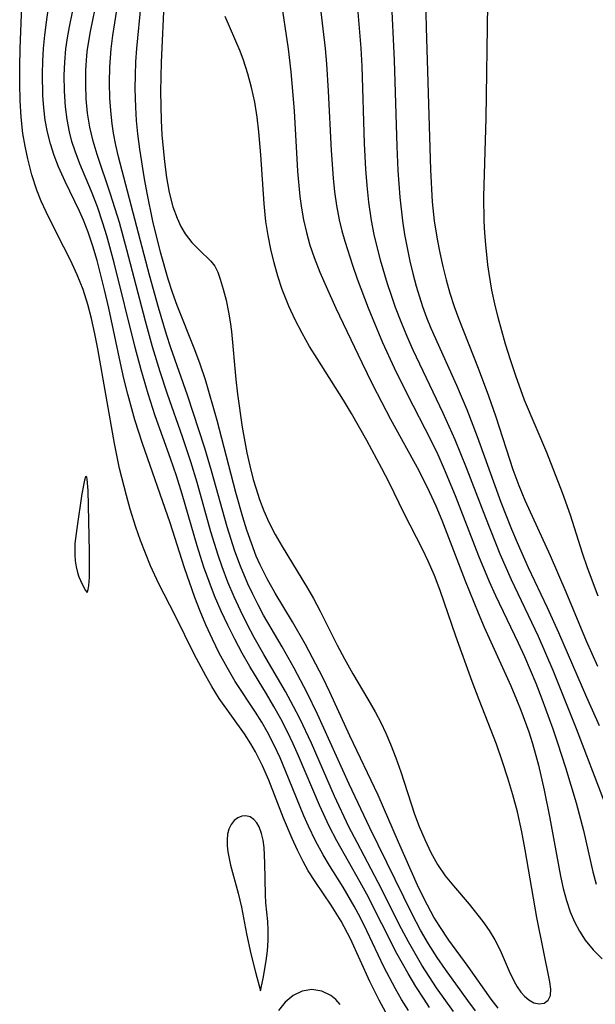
# Model space of a CAD drawing. Header units: metres. Extents: x 1073367 to 1082519, y 1569854 to 1574957.
# Tile 844 of 1056: x 1079671 to 1079737, y 1572343 to 1572457. Entities that reach past the tile are written whole.
import ezdxf

# ---------------------------------------------------------------- set-up
doc = ezdxf.new("R2010")
doc.units = ezdxf.units.M
doc.layers.add('CGG_CurvaNivelLidar_v1', color=253, linetype='Continuous', lineweight=30)

msp = doc.modelspace()

# ---------------------------------------------------------------- linework, layer by layer
at = {"layer": 'CGG_CurvaNivelLidar_v1'}
for p, q in [((1079670.7663, 1572453.4448, 74), (1079671.145, 1572463.5142, 74)), ((1079673.7872, 1572456.4747, 73.5), (1079674.4101, 1572460.9095, 73.5)), ((1079681.4621, 1572454.9217, 72), (1079682.3838, 1572460.7623, 72)), ((1079676.4328, 1572455.9401, 73), (1079677.2302, 1572459.6868, 73)), ((1079678.8711, 1572455.3852, 72.5), (1079679.7631, 1572459.7503, 72.5)), ((1079713.5244, 1572460.2223, 73), (1079713.9096, 1572452.0627, 73)), ((1079684.2053, 1572453.4331, 71.5), (1079684.7012, 1572458.583, 71.5)), ((1079687.3635, 1572459.4456, 71), (1079687.0097, 1572451.8353, 71)), ((1079700.7446, 1572459.5047, 71.5), (1079701.6867, 1572453.3858, 71.5)), ((1079705.3381, 1572458.6256, 72), (1079705.9442, 1572453.4097, 72)), ((1079709.6461, 1572458.5348, 72.5), (1079710.0382, 1572453.4507, 72.5)), ((1079717.532, 1572459.1086, 73.5), (1079717.5921, 1572455.8409, 73.5)), ((1079724.666, 1572458.5461, 74), (1079724.48, 1572445.3927, 74)), ((1079673.6035, 1572454.9492, 73.5), (1079673.7872, 1572456.4747, 73.5)), ((1079696.14, 1572453.1005, 71), (1079694.4034, 1572457.1282, 71)), ((1079676.2153, 1572454.6608, 73), (1079676.4328, 1572455.9401, 73)), ((1079678.5451, 1572453.3505, 72.5), (1079678.8711, 1572455.3852, 72.5)), ((1079717.5921, 1572455.8409, 73.5), (1079718.0756, 1572439.429, 73.5)), ((1079673.4596, 1572453.4203, 73.5), (1079673.6035, 1572454.9492, 73.5)), ((1079676.0449, 1572453.3745, 73), (1079676.2153, 1572454.6608, 73)), ((1079681.275, 1572453.3949, 72), (1079681.4621, 1572454.9217, 72)), ((1079670.7128, 1572451.3092, 74), (1079670.7663, 1572453.4448, 74)), ((1079673.37, 1572451.9592, 73.5), (1079673.4596, 1572453.4203, 73.5)), ((1079675.9116, 1572451.8586, 73), (1079676.0449, 1572453.3745, 73)), ((1079678.4612, 1572452.6045, 72.5), (1079678.5451, 1572453.3505, 72.5)), ((1079681.1213, 1572451.318, 72), (1079681.275, 1572453.3949, 72)), ((1079684.1092, 1572451.8862, 71.5), (1079684.2053, 1572453.4331, 71.5)), ((1079696.5156, 1572452.0951, 71), (1079696.14, 1572453.1005, 71)), ((1079701.6867, 1572453.3858, 71.5), (1079701.9927, 1572450.7376, 71.5)), ((1079705.9442, 1572453.4097, 72), (1079706.104, 1572451.6402, 72)), ((1079710.0382, 1572453.4507, 72.5), (1079710.1525, 1572451.3889, 72.5)), ((1079673.329, 1572450.4993, 73.5), (1079673.37, 1572451.9592, 73.5)), ((1079675.8493, 1572450.3404, 73), (1079675.9116, 1572451.8586, 73)), ((1079678.3444, 1572450.9465, 72.5), (1079678.4612, 1572452.6045, 72.5)), ((1079684.0548, 1572450.3379, 71.5), (1079684.1092, 1572451.8862, 71.5)), ((1079687.0097, 1572451.8353, 71), (1079686.9468, 1572448.4688, 71)), ((1079697.0304, 1572450.5228, 71), (1079696.5156, 1572452.0951, 71)), ((1079713.9096, 1572452.0627, 73), (1079714.2277, 1572442.1103, 73)), ((1079670.7059, 1572449.3658, 74), (1079670.7128, 1572451.3092, 74)), ((1079678.3177, 1572449.2865, 72.5), (1079678.3444, 1572450.9465, 72.5)), ((1079681.0799, 1572449.4912, 72), (1079681.1213, 1572451.318, 72)), ((1079697.4635, 1572448.9186, 71), (1079697.0304, 1572450.5228, 71)), ((1079701.9927, 1572450.7376, 71.5), (1079702.3493, 1572446.2448, 71.5)), ((1079706.104, 1572451.6402, 72), (1079706.3029, 1572448.5003, 72)), ((1079710.1525, 1572451.3889, 72.5), (1079710.457, 1572442.4662, 72.5)), ((1079673.3772, 1572448.0174, 73.5), (1079673.329, 1572450.4993, 73.5)), ((1079675.8678, 1572448.521, 73), (1079675.8493, 1572450.3404, 73)), ((1079681.1219, 1572447.6654, 72), (1079681.0799, 1572449.4912, 72)), ((1079684.0407, 1572448.7896, 71.5), (1079684.0548, 1572450.3379, 71.5)), ((1079670.7517, 1572447.4318, 74), (1079670.7059, 1572449.3658, 74)), ((1079675.9912, 1572446.7131, 73), (1079675.8678, 1572448.521, 73)), ((1079678.3797, 1572447.6304, 72.5), (1079678.3177, 1572449.2865, 72.5)), ((1079684.0897, 1572446.6725, 71.5), (1079684.0407, 1572448.7896, 71.5)), ((1079686.9468, 1572448.4688, 71), (1079687.0061, 1572445.1321, 71)), ((1079697.8177, 1572447.2345, 71), (1079697.4635, 1572448.9186, 71)), ((1079706.3029, 1572448.5003, 72), (1079706.6295, 1572441.6839, 72)), ((1079670.8689, 1572445.5125, 74), (1079670.7517, 1572447.4318, 74)), ((1079673.4831, 1572446.5892, 73.5), (1079673.3772, 1572448.0174, 73.5)), ((1079678.5345, 1572445.9841, 72.5), (1079678.3797, 1572447.6304, 72.5)), ((1079681.2493, 1572445.8454, 72), (1079681.1219, 1572447.6654, 72)), ((1079698.0906, 1572445.5266, 71), (1079697.8177, 1572447.2345, 71)), ((1079673.6573, 1572445.1752, 73.5), (1079673.4831, 1572446.5892, 73.5)), ((1079676.1764, 1572445.2578, 73), (1079675.9912, 1572446.7131, 73)), ((1079678.7922, 1572444.3542, 72.5), (1079678.5345, 1572445.9841, 72.5)), ((1079684.1812, 1572445.127, 71.5), (1079684.0897, 1572446.6725, 71.5)), ((1079702.3493, 1572446.2448, 71.5), (1079702.7517, 1572439.2661, 71.5)), ((1079671.078, 1572443.639, 74), (1079670.8689, 1572445.5125, 74)), ((1079673.9118, 1572443.78, 73.5), (1079673.6573, 1572445.1752, 73.5)), ((1079676.4505, 1572443.8218, 73), (1079676.1764, 1572445.2578, 73)), ((1079681.3719, 1572444.7448, 72), (1079681.2493, 1572445.8454, 72)), ((1079684.3269, 1572443.588, 71.5), (1079684.1812, 1572445.127, 71.5)), ((1079687.0061, 1572445.1321, 71), (1079687.1006, 1572443.471, 71)), ((1079698.2968, 1572443.8014, 71), (1079698.0906, 1572445.5266, 71)), ((1079724.48, 1572445.3927, 74), (1079724.2135, 1572436.3678, 74)), ((1079674.2521, 1572442.4262, 73.5), (1079673.9118, 1572443.78, 73.5)), ((1079676.7396, 1572442.7004, 73), (1079676.4505, 1572443.8218, 73)), ((1079679.171, 1572442.7331, 72.5), (1079678.7922, 1572444.3542, 72.5)), ((1079681.533, 1572443.6494, 72), (1079681.3719, 1572444.7448, 72)), ((1079698.5115, 1572441.1787, 71), (1079698.2968, 1572443.8014, 71)), ((1079671.3249, 1572442.1582, 74), (1079671.078, 1572443.639, 74)), ((1079677.0893, 1572441.596, 73), (1079676.7396, 1572442.7004, 73)), ((1079679.6266, 1572441.2023, 72.5), (1079679.171, 1572442.7331, 72.5)), ((1079681.7915, 1572442.2886, 72), (1079681.533, 1572443.6494, 72)), ((1079684.5622, 1572441.8355, 71.5), (1079684.3269, 1572443.588, 71.5)), ((1079687.1006, 1572443.471, 71), (1079687.3992, 1572440.3641, 71)), ((1079671.6319, 1572440.6963, 74), (1079671.3249, 1572442.1582, 74)), ((1079674.6759, 1572441.0977, 73.5), (1079674.2521, 1572442.4262, 73.5)), ((1079677.6435, 1572440.1283, 73), (1079677.0893, 1572441.596, 73)), ((1079682.1006, 1572440.9349, 72), (1079681.7915, 1572442.2886, 72)), ((1079685.1135, 1572438.4071, 71.5), (1079684.5622, 1572441.8355, 71.5)), ((1079706.6295, 1572441.6839, 72), (1079706.8648, 1572438.4835, 72)), ((1079710.457, 1572442.4662, 72.5), (1079710.6029, 1572439.5246, 72.5)), ((1079714.2277, 1572442.1103, 73), (1079714.3412, 1572439.3644, 73)), ((1079672.0995, 1572438.8625, 74), (1079671.6319, 1572440.6963, 74)), ((1079675.1771, 1572439.7968, 73.5), (1079674.6759, 1572441.0977, 73.5)), ((1079681.2002, 1572436.6112, 72.5), (1079679.6266, 1572441.2023, 72.5)), ((1079685.6748, 1572427.2951, 72), (1079682.1006, 1572440.9349, 72)), ((1079687.3992, 1572440.3641, 71), (1079687.6439, 1572438.5545, 71)), ((1079698.8901, 1572435.5028, 71), (1079698.5115, 1572441.1787, 71)), ((1079675.9589, 1572438.0812, 73.5), (1079675.1771, 1572439.7968, 73.5)), ((1079678.9757, 1572436.9263, 73), (1079677.6435, 1572440.1283, 73)), ((1079702.7517, 1572439.2661, 71.5), (1079703.0163, 1572436.3741, 71.5)), ((1079710.6029, 1572439.5246, 72.5), (1079710.7423, 1572437.6115, 72.5)), ((1079714.3412, 1572439.3644, 73), (1079714.545, 1572436.2806, 73)), ((1079718.0756, 1572439.429, 73.5), (1079718.2986, 1572435.7558, 73.5)), ((1079672.6829, 1572437.077, 74), (1079672.0995, 1572438.8625, 74)), ((1079677.6201, 1572434.6731, 73.5), (1079675.9589, 1572438.0812, 73.5)), ((1079685.408, 1572436.7274, 71.5), (1079685.1135, 1572438.4071, 71.5)), ((1079687.6439, 1572438.5545, 71), (1079687.9626, 1572436.8107, 71)), ((1079706.8648, 1572438.4835, 72), (1079707.0339, 1572436.895, 72)), ((1079673.1928, 1572435.8302, 74), (1079672.6829, 1572437.077, 74)), ((1079679.6674, 1572435.1538, 73), (1079678.9757, 1572436.9263, 73)), ((1079710.7423, 1572437.6115, 72.5), (1079710.9341, 1572435.7079, 72.5)), ((1079673.7578, 1572434.605, 74), (1079673.1928, 1572435.8302, 74)), ((1079682.2041, 1572433.376, 72.5), (1079681.2002, 1572436.6112, 72.5)), ((1079686.0703, 1572433.5046, 71.5), (1079685.408, 1572436.7274, 71.5)), ((1079687.9626, 1572436.8107, 71), (1079688.3851, 1572435.1597, 71)), ((1079703.0163, 1572436.3741, 71.5), (1079703.2015, 1572435.0118, 71.5)), ((1079707.0339, 1572436.895, 72), (1079707.2535, 1572435.3183, 72)), ((1079714.545, 1572436.2806, 73), (1079714.8464, 1572433.5646, 73)), ((1079724.2135, 1572436.3678, 74), (1079724.2529, 1572433.5002, 74)), ((1079678.0718, 1572433.6346, 73.5), (1079677.6201, 1572434.6731, 73.5)), ((1079680.3141, 1572433.2835, 73), (1079679.6674, 1572435.1538, 73)), ((1079688.3851, 1572435.1597, 71), (1079688.8536, 1572433.8452, 71)), ((1079699.1113, 1572433.4856, 71), (1079698.8901, 1572435.5028, 71)), ((1079703.2015, 1572435.0118, 71.5), (1079703.4415, 1572433.6618, 71.5)), ((1079707.2535, 1572435.3183, 72), (1079707.556, 1572433.6803, 72)), ((1079710.9341, 1572435.7079, 72.5), (1079711.2356, 1572433.5972, 72.5)), ((1079718.2986, 1572435.7558, 73.5), (1079718.5276, 1572433.5509, 73.5)), ((1079675.0177, 1572432.0344, 74), (1079673.7578, 1572434.605, 74)), ((1079678.6114, 1572432.2345, 73.5), (1079678.0718, 1572433.6346, 73.5)), ((1079686.9471, 1572429.9283, 71.5), (1079686.0703, 1572433.5046, 71.5)), ((1079688.8536, 1572433.8452, 71), (1079689.2923, 1572432.9031, 71)), ((1079703.4415, 1572433.6618, 71.5), (1079703.7779, 1572432.2051, 71.5)), ((1079707.556, 1572433.6803, 72), (1079707.8607, 1572432.3971, 72)), ((1079711.2356, 1572433.5972, 72.5), (1079711.548, 1572431.9864, 72.5)), ((1079714.8464, 1572433.5646, 73), (1079715.1006, 1572431.9657, 73)), ((1079718.5276, 1572433.5509, 73.5), (1079718.8482, 1572431.4274, 73.5)), ((1079724.2529, 1572433.5002, 74), (1079724.3248, 1572432.1652, 74)), ((1079680.7705, 1572431.8092, 73), (1079680.3141, 1572433.2835, 73)), ((1079683.0754, 1572430.2096, 72.5), (1079682.2041, 1572433.376, 72.5)), ((1079689.2923, 1572432.9031, 71), (1079689.7997, 1572432.047, 71)), ((1079699.3595, 1572431.8824, 71), (1079699.1113, 1572433.4856, 71)), ((1079707.8607, 1572432.3971, 72), (1079708.1944, 1572431.2065, 72)), ((1079676.5515, 1572429.0144, 74), (1079675.0177, 1572432.0344, 74)), ((1079679.1535, 1572430.6146, 73.5), (1079678.6114, 1572432.2345, 73.5)), ((1079681.6177, 1572428.7279, 73), (1079680.7705, 1572431.8092, 73)), ((1079689.7997, 1572432.047, 71), (1079690.5776, 1572431.0515, 71)), ((1079699.6713, 1572430.2922, 71), (1079699.3595, 1572431.8824, 71)), ((1079703.7779, 1572432.2051, 71.5), (1079704.1874, 1572430.7662, 71.5)), ((1079711.548, 1572431.9864, 72.5), (1079711.9237, 1572430.3882, 72.5)), ((1079715.1006, 1572431.9657, 73), (1079715.7115, 1572428.9208, 73)), ((1079718.8482, 1572431.4274, 73.5), (1079719.1503, 1572429.8572, 73.5)), ((1079724.3248, 1572432.1652, 74), (1079724.4296, 1572430.8334, 74)), ((1079679.6386, 1572428.9661, 73.5), (1079679.1535, 1572430.6146, 73.5)), ((1079685.2004, 1572421.9969, 72.5), (1079683.0754, 1572430.2096, 72.5)), ((1079690.5776, 1572431.0515, 71), (1079691.4047, 1572430.1969, 71)), ((1079691.4047, 1572430.1969, 71), (1079692.7538, 1572428.9026, 71)), ((1079700.0457, 1572428.7177, 71), (1079699.6713, 1572430.2922, 71)), ((1079704.1874, 1572430.7662, 71.5), (1079704.6636, 1572429.3457, 71.5)), ((1079708.1944, 1572431.2065, 72), (1079709.0881, 1572428.4497, 72)), ((1079711.9237, 1572430.3882, 72.5), (1079712.284, 1572429.0398, 72.5)), ((1079724.4296, 1572430.8334, 74), (1079724.6812, 1572428.4949, 74)), ((1079677.3541, 1572427.3181, 74), (1079676.5515, 1572429.0144, 74)), ((1079680.4927, 1572425.6109, 73.5), (1079679.6386, 1572428.9661, 73.5)), ((1079687.8397, 1572426.8267, 71.5), (1079686.9471, 1572429.9283, 71.5)), ((1079704.6636, 1572429.3457, 71.5), (1079705.3202, 1572427.65, 71.5)), ((1079712.284, 1572429.0398, 72.5), (1079713.0952, 1572426.3291, 72.5)), ((1079719.1503, 1572429.8572, 73.5), (1079719.501, 1572428.2977, 73.5)), ((1079684.0257, 1572418.9323, 73), (1079681.6177, 1572428.7279, 73)), ((1079692.7538, 1572428.9026, 71), (1079693.21, 1572428.3204, 71)), ((1079693.21, 1572428.3204, 71), (1079693.5556, 1572427.6337, 71)), ((1079700.4855, 1572427.1622, 71), (1079700.0457, 1572428.7177, 71)), ((1079709.0881, 1572428.4497, 72), (1079709.6423, 1572426.8803, 72)), ((1079715.7115, 1572428.9208, 73), (1079716.0541, 1572427.4742, 73)), ((1079719.501, 1572428.2977, 73.5), (1079719.896, 1572426.7496, 73.5)), ((1079724.6812, 1572428.4949, 74), (1079724.8171, 1572427.4877, 74)), ((1079678.0094, 1572425.633, 74), (1079677.3541, 1572427.3181, 74)), ((1079686.7012, 1572423.5483, 72), (1079685.6748, 1572427.2951, 72)), ((1079688.3347, 1572425.2938, 71.5), (1079687.8397, 1572426.8267, 71.5)), ((1079693.5556, 1572427.6337, 71), (1079693.8387, 1572426.8361, 71)), ((1079693.8387, 1572426.8361, 71), (1079694.181, 1572425.683, 71)), ((1079700.9971, 1572425.6304, 71), (1079700.4855, 1572427.1622, 71)), ((1079705.3202, 1572427.65, 71.5), (1079706.0399, 1572425.973, 71.5)), ((1079709.6423, 1572426.8803, 72), (1079710.894, 1572423.5394, 72)), ((1079716.0541, 1572427.4742, 73), (1079716.4365, 1572426.0386, 73)), ((1079719.896, 1572426.7496, 73.5), (1079720.3338, 1572425.2142, 73.5)), ((1079724.8171, 1572427.4877, 74), (1079725.1376, 1572425.5534, 74)), ((1079678.5613, 1572423.894, 74), (1079678.0094, 1572425.633, 74)), ((1079680.983, 1572423.4667, 73.5), (1079680.4927, 1572425.6109, 73.5)), ((1079694.181, 1572425.683, 71), (1079694.5086, 1572424.3986, 71)), ((1079701.769, 1572423.7019, 71), (1079700.9971, 1572425.6304, 71)), ((1079706.0399, 1572425.973, 71.5), (1079707.1784, 1572423.4978, 71.5)), ((1079713.0952, 1572426.3291, 72.5), (1079713.5424, 1572424.9674, 72.5)), ((1079716.4365, 1572426.0386, 73), (1079717.1749, 1572423.6953, 73)), ((1079725.1376, 1572425.5534, 74), (1079725.5428, 1572423.638, 74)), ((1079688.8686, 1572423.7768, 71.5), (1079688.3347, 1572425.2938, 71.5)), ((1079713.5424, 1572424.9674, 72.5), (1079714.0197, 1572423.615, 72.5)), ((1079720.3338, 1572425.2142, 73.5), (1079720.8172, 1572423.6956, 73.5)), ((1079678.9895, 1572422.2768, 74), (1079678.5613, 1572423.894, 74)), ((1079682.3218, 1572417.1541, 73.5), (1079680.983, 1572423.4667, 73.5)), ((1079687.6318, 1572420.4555, 72), (1079686.7012, 1572423.5483, 72)), ((1079690.9069, 1572418.6634, 71.5), (1079688.8686, 1572423.7768, 71.5)), ((1079694.5086, 1572424.3986, 71), (1079694.8059, 1572423.0116, 71)), ((1079702.4991, 1572422.1286, 71), (1079701.769, 1572423.7019, 71)), ((1079707.1784, 1572423.4978, 71.5), (1079710.1593, 1572417.2334, 71.5)), ((1079710.894, 1572423.5394, 72), (1079711.4308, 1572422.1979, 72)), ((1079714.0197, 1572423.615, 72.5), (1079714.6666, 1572421.934, 72.5)), ((1079717.1749, 1572423.6953, 73), (1079717.6489, 1572422.4094, 73)), ((1079720.8172, 1572423.6956, 73.5), (1079721.3478, 1572422.2145, 73.5)), ((1079725.5428, 1572423.638, 74), (1079725.8476, 1572422.4317, 74)), ((1079679.3773, 1572420.5441, 74), (1079678.9895, 1572422.2768, 74)), ((1079694.8059, 1572423.0116, 71), (1079694.9989, 1572421.9148, 71)), ((1079711.4308, 1572422.1979, 72), (1079712.5615, 1572419.5339, 72)), ((1079717.6489, 1572422.4094, 73), (1079718.143, 1572421.1869, 73)), ((1079721.3478, 1572422.2145, 73.5), (1079723.5899, 1572416.5821, 73.5)), ((1079725.8476, 1572422.4317, 74), (1079726.7123, 1572419.3887, 74)), ((1079686.0362, 1572419.0291, 72.5), (1079685.2004, 1572421.9969, 72.5)), ((1079694.9989, 1572421.9148, 71), (1079695.1555, 1572420.7803, 71)), ((1079703.2956, 1572420.5845, 71), (1079702.4991, 1572422.1286, 71)), ((1079714.6666, 1572421.934, 72.5), (1079715.3623, 1572420.2704, 72.5)), ((1079718.143, 1572421.1869, 73), (1079721.1085, 1572414.5961, 73)), ((1079679.7196, 1572418.79, 74), (1079679.3773, 1572420.5441, 74)), ((1079688.1397, 1572418.9024, 72), (1079687.6318, 1572420.4555, 72)), ((1079695.1555, 1572420.7803, 71), (1079695.626, 1572415.2516, 71)), ((1079704.1505, 1572419.0692, 71), (1079703.2956, 1572420.5845, 71)), ((1079715.3623, 1572420.2704, 72.5), (1079716.0713, 1572418.6848, 72.5)), ((1079681.6237, 1572407.8904, 74), (1079679.7196, 1572418.79, 74)), ((1079684.7046, 1572416.3868, 73), (1079684.0257, 1572418.9323, 73)), ((1079686.924, 1572416.1489, 72.5), (1079686.0362, 1572419.0291, 72.5)), ((1079690.0468, 1572413.4342, 72), (1079688.1397, 1572418.9024, 72)), ((1079705.0008, 1572417.6696, 71), (1079704.1505, 1572419.0692, 71)), ((1079712.5615, 1572419.5339, 72), (1079713.9054, 1572416.6025, 72)), ((1079726.7123, 1572419.3887, 74), (1079727.2769, 1572417.5529, 74)), ((1079691.5244, 1572417.0228, 71.5), (1079690.9069, 1572418.6634, 71.5)), ((1079708.0415, 1572412.8896, 71), (1079705.0008, 1572417.6696, 71)), ((1079716.0713, 1572418.6848, 72.5), (1079719.5047, 1572411.4185, 72.5)), ((1079682.7322, 1572415.3575, 73.5), (1079682.3218, 1572417.1541, 73.5)), ((1079692.1244, 1572415.2251, 71.5), (1079691.5244, 1572417.0228, 71.5)), ((1079710.1593, 1572417.2334, 71.5), (1079711.4049, 1572414.6892, 71.5)), ((1079713.9054, 1572416.6025, 72), (1079715.4014, 1572413.5635, 72)), ((1079723.5899, 1572416.5821, 73.5), (1079724.792, 1572413.385, 73.5)), ((1079727.2769, 1572417.5529, 74), (1079727.8775, 1572415.7285, 74)), ((1079683.1735, 1572413.5689, 73.5), (1079682.7322, 1572415.3575, 73.5)), ((1079685.5092, 1572413.5952, 73), (1079684.7046, 1572416.3868, 73)), ((1079687.7674, 1572413.5714, 72.5), (1079686.924, 1572416.1489, 72.5)), ((1079727.8775, 1572415.7285, 74), (1079728.9133, 1572412.9106, 74)), ((1079693.4926, 1572410.5387, 71.5), (1079692.1244, 1572415.2251, 71.5)), ((1079695.626, 1572415.2516, 71), (1079695.8221, 1572413.5689, 71)), ((1079711.4049, 1572414.6892, 71.5), (1079713.4969, 1572410.6868, 71.5)), ((1079721.1085, 1572414.5961, 73), (1079722.2696, 1572411.8185, 73)), ((1079683.9817, 1572410.627, 73.5), (1079683.1735, 1572413.5689, 73.5)), ((1079686.3186, 1572411.0701, 73), (1079685.5092, 1572413.5952, 73)), ((1079689.4876, 1572408.6351, 72.5), (1079687.7674, 1572413.5714, 72.5)), ((1079692.0653, 1572407.3322, 72), (1079690.0468, 1572413.4342, 72)), ((1079695.8221, 1572413.5689, 71), (1079696.3858, 1572409.7628, 71)), ((1079715.4014, 1572413.5635, 72), (1079718.1198, 1572408.2656, 72)), ((1079724.792, 1572413.385, 73.5), (1079725.634, 1572410.9631, 73.5)), ((1079708.9661, 1572411.3496, 71), (1079708.0415, 1572412.8896, 71)), ((1079728.9133, 1572412.9106, 74), (1079731.4861, 1572406.8718, 74)), ((1079688.1089, 1572406.1344, 73), (1079686.3186, 1572411.0701, 73)), ((1079710.7361, 1572408.2176, 71), (1079708.9661, 1572411.3496, 71)), ((1079719.5047, 1572411.4185, 72.5), (1079720.8854, 1572408.3376, 72.5)), ((1079722.2696, 1572411.8185, 73), (1079723.4756, 1572408.698, 73)), ((1079725.634, 1572410.9631, 73.5), (1079727.6073, 1572404.8905, 73.5)), ((1079684.8565, 1572407.8882, 73.5), (1079683.9817, 1572410.627, 73.5)), ((1079695.6442, 1572402.2124, 71.5), (1079693.4926, 1572410.5387, 71.5)), ((1079696.3858, 1572409.7628, 71), (1079696.9212, 1572406.7874, 71)), ((1079713.4969, 1572410.6868, 71.5), (1079716.7454, 1572404.7684, 71.5)), ((1079690.447, 1572405.7551, 72.5), (1079689.4876, 1572408.6351, 72.5)), ((1079723.4756, 1572408.698, 73), (1079726.2161, 1572401.1338, 73)), ((1079682.2335, 1572404.9882, 74), (1079681.6237, 1572407.8904, 74)), ((1079688.0507, 1572398.7197, 73.5), (1079684.8565, 1572407.8882, 73.5)), ((1079712.4645, 1572405.0136, 71), (1079710.7361, 1572408.2176, 71)), ((1079718.1198, 1572408.2656, 72), (1079718.9197, 1572406.6063, 72)), ((1079720.8854, 1572408.3376, 72.5), (1079722.2039, 1572405.129, 72.5)), ((1079692.8335, 1572404.7375, 72), (1079692.0653, 1572407.3322, 72)), ((1079696.9212, 1572406.7874, 71), (1079697.2412, 1572405.3139, 71)), ((1079718.9197, 1572406.6063, 72), (1079719.6775, 1572404.9276, 72)), ((1079731.4861, 1572406.8718, 74), (1079733.2686, 1572402.2173, 74)), ((1079688.7943, 1572404.1433, 73), (1079688.1089, 1572406.1344, 73)), ((1079691.1585, 1572403.401, 72.5), (1079690.447, 1572405.7551, 72.5)), ((1079697.2412, 1572405.3139, 71), (1079697.6427, 1572403.7381, 71)), ((1079722.2039, 1572405.129, 72.5), (1079724.4176, 1572399.3581, 72.5)), ((1079678.3123, 1572404.0326, 74.5), (1079678.1691, 1572403.644, 74.5)), ((1079678.3751, 1572404.0864, 74.5), (1079678.3123, 1572404.0326, 74.5)), ((1079678.4368, 1572403.9967, 74.5), (1079678.3751, 1572404.0864, 74.5)), ((1079678.4862, 1572403.7687, 74.5), (1079678.4368, 1572403.9967, 74.5)), ((1079683.0186, 1572401.8897, 74), (1079682.2335, 1572404.9882, 74)), ((1079689.4478, 1572402.0547, 73), (1079688.7943, 1572404.1433, 73)), ((1079694.6504, 1572398.2876, 72), (1079692.8335, 1572404.7375, 72)), ((1079713.3069, 1572403.381, 71), (1079712.4645, 1572405.0136, 71)), ((1079716.7454, 1572404.7684, 71.5), (1079717.9546, 1572402.3432, 71.5)), ((1079719.6775, 1572404.9276, 72), (1079720.9397, 1572401.8665, 72)), ((1079727.6073, 1572404.8905, 73.5), (1079728.2915, 1572403.0288, 73.5)), ((1079678.1691, 1572403.644, 74.5), (1079677.8623, 1572402.0666, 74.5)), ((1079678.5933, 1572402.4475, 74.5), (1079678.4862, 1572403.7687, 74.5)), ((1079692.7645, 1572397.7069, 72.5), (1079691.1585, 1572403.401, 72.5)), ((1079697.6427, 1572403.7381, 71), (1079697.9281, 1572402.7574, 71)), ((1079715.0687, 1572399.7936, 71), (1079713.3069, 1572403.381, 71)), ((1079728.2915, 1572403.0288, 73.5), (1079728.9825, 1572401.3403, 73.5)), ((1079677.8623, 1572402.0666, 74.5), (1079677.2886, 1572398.0757, 74.5)), ((1079678.7688, 1572395.4437, 74.5), (1079678.5933, 1572402.4475, 74.5)), ((1079683.4611, 1572400.3108, 74), (1079683.0186, 1572401.8897, 74)), ((1079691.1787, 1572396.0723, 73), (1079689.4478, 1572402.0547, 73)), ((1079696.4372, 1572399.4002, 71.5), (1079695.6442, 1572402.2124, 71.5)), ((1079697.9281, 1572402.7574, 71), (1079698.3709, 1572401.4143, 71)), ((1079717.9546, 1572402.3432, 71.5), (1079718.6921, 1572400.6947, 71.5)), ((1079720.9397, 1572401.8665, 72), (1079723.6425, 1572394.9086, 72)), ((1079733.2686, 1572402.2173, 74), (1079734.1913, 1572399.6427, 74)), ((1079698.3709, 1572401.4143, 71), (1079698.8732, 1572400.1, 71)), ((1079718.6921, 1572400.6947, 71.5), (1079719.3858, 1572399.0246, 71.5)), ((1079726.2161, 1572401.1338, 73), (1079727.4379, 1572398.0192, 73)), ((1079728.9825, 1572401.3403, 73.5), (1079731.8974, 1572394.9591, 73.5)), ((1079684.1143, 1572398.2144, 74), (1079683.4611, 1572400.3108, 74)), ((1079698.8732, 1572400.1, 71), (1079699.4439, 1572398.8207, 71)), ((1079717.1762, 1572395.7012, 71), (1079715.0687, 1572399.7936, 71)), ((1079734.1913, 1572399.6427, 74), (1079735.5936, 1572395.2741, 74)), ((1079689.7313, 1572393.5261, 73.5), (1079688.0507, 1572398.7197, 73.5)), ((1079696.9127, 1572397.8798, 71.5), (1079696.4372, 1572399.4002, 71.5)), ((1079699.4439, 1572398.8207, 71), (1079700.1903, 1572397.3925, 71)), ((1079719.3858, 1572399.0246, 71.5), (1079722.0871, 1572392.0611, 71.5)), ((1079724.4176, 1572399.3581, 72.5), (1079726.1046, 1572395.156, 72.5)), ((1079677.2886, 1572398.0757, 74.5), (1079677.0862, 1572396.3309, 74.5)), ((1079684.6396, 1572396.7053, 74), (1079684.1143, 1572398.2144, 74)), ((1079693.5935, 1572394.9927, 72.5), (1079692.7645, 1572397.7069, 72.5)), ((1079695.5363, 1572395.4791, 72), (1079694.6504, 1572398.2876, 72)), ((1079697.4288, 1572396.3794, 71.5), (1079696.9127, 1572397.8798, 71.5)), ((1079700.1903, 1572397.3925, 71), (1079700.9968, 1572395.9922, 71)), ((1079727.4379, 1572398.0192, 73), (1079728.0796, 1572396.4754, 73)), ((1079677.0862, 1572396.3309, 74.5), (1079677.0489, 1572395.718, 74.5)), ((1079685.204, 1572395.2175, 74), (1079684.6396, 1572396.7053, 74)), ((1079691.959, 1572393.6115, 73), (1079691.1787, 1572396.0723, 73)), ((1079697.997, 1572394.905, 71.5), (1079697.4288, 1572396.3794, 71.5)), ((1079728.0796, 1572396.4754, 73), (1079729.3685, 1572393.5632, 73)), ((1079677.0489, 1572395.718, 74.5), (1079677.0578, 1572395.0346, 74.5)), ((1079677.0578, 1572395.0346, 74.5), (1079677.115, 1572394.3594, 74.5)), ((1079678.7509, 1572392.423, 74.5), (1079678.7688, 1572395.4437, 74.5)), ((1079685.8091, 1572393.7551, 74), (1079685.204, 1572395.2175, 74)), ((1079694.0487, 1572393.6511, 72.5), (1079693.5935, 1572394.9927, 72.5)), ((1079696.1692, 1572393.7227, 72), (1079695.5363, 1572395.4791, 72)), ((1079698.4295, 1572393.9008, 71.5), (1079697.997, 1572394.905, 71.5)), ((1079700.9968, 1572395.9922, 71), (1079703.8984, 1572391.2131, 71)), ((1079717.8374, 1572394.3169, 71), (1079717.1762, 1572395.7012, 71)), ((1079723.6425, 1572394.9086, 72), (1079724.8656, 1572391.9638, 72)), ((1079726.1046, 1572395.156, 72.5), (1079727.3966, 1572392.1917, 72.5)), ((1079731.8974, 1572394.9591, 73.5), (1079733.7002, 1572390.7894, 73.5)), ((1079735.5936, 1572395.2741, 74), (1079736.169, 1572393.5773, 74)), ((1079677.115, 1572394.3594, 74.5), (1079677.2225, 1572393.677, 74.5)), ((1079686.7617, 1572391.7019, 74), (1079685.8091, 1572393.7551, 74)), ((1079699.2369, 1572392.2628, 71.5), (1079698.4295, 1572393.9008, 71.5)), ((1079718.5421, 1572392.6668, 71), (1079717.8374, 1572394.3169, 71)), ((1079677.2225, 1572393.677, 74.5), (1079677.3813, 1572393.0135, 74.5)), ((1079677.3813, 1572393.0135, 74.5), (1079677.5394, 1572392.5216, 74.5)), ((1079690.922, 1572390.1264, 73.5), (1079689.7313, 1572393.5261, 73.5)), ((1079692.5481, 1572391.9518, 73), (1079691.959, 1572393.6115, 73)), ((1079694.7066, 1572391.9023, 72.5), (1079694.0487, 1572393.6511, 72.5)), ((1079697.0079, 1572391.7105, 72), (1079696.1692, 1572393.7227, 72)), ((1079719.1972, 1572390.9419, 71), (1079718.5421, 1572392.6668, 71)), ((1079729.3685, 1572393.5632, 73), (1079731.5322, 1572388.9822, 73)), ((1079736.169, 1572393.5773, 74), (1079737.3741, 1572390.3154, 74)), ((1079677.5394, 1572392.5216, 74.5), (1079677.9021, 1572391.6621, 74.5)), ((1079677.9021, 1572391.6621, 74.5), (1079678.3063, 1572390.9402, 74.5)), ((1079678.6034, 1572391.0615, 74.5), (1079678.6721, 1572391.4967, 74.5)), ((1079678.6721, 1572391.4967, 74.5), (1079678.7509, 1572392.423, 74.5)), ((1079688.6341, 1572388.0426, 74), (1079686.7617, 1572391.7019, 74)), ((1079693.1858, 1572390.3118, 73), (1079692.5481, 1572391.9518, 73)), ((1079695.4319, 1572390.181, 72.5), (1079694.7066, 1572391.9023, 72.5)), ((1079697.5842, 1572390.4889, 72), (1079697.0079, 1572391.7105, 72)), ((1079700.1795, 1572390.6047, 71.5), (1079699.2369, 1572392.2628, 71.5)), ((1079722.0871, 1572392.0611, 71.5), (1079723.5895, 1572388.3357, 71.5)), ((1079724.8656, 1572391.9638, 72), (1079725.5881, 1572390.3438, 72)), ((1079727.3966, 1572392.1917, 72.5), (1079730.5036, 1572385.6559, 72.5)), ((1079678.3063, 1572390.9402, 74.5), (1079678.5, 1572390.6857, 74.5)), ((1079678.5, 1572390.6857, 74.5), (1079678.6034, 1572391.0615, 74.5)), ((1079698.1985, 1572389.2863, 72), (1079697.5842, 1572390.4889, 72)), ((1079702.1758, 1572387.3347, 71.5), (1079700.1795, 1572390.6047, 71.5)), ((1079703.8984, 1572391.2131, 71), (1079704.5946, 1572390.01, 71)), ((1079721.0091, 1572385.6771, 71), (1079719.1972, 1572390.9419, 71)), ((1079733.7002, 1572390.7894, 73.5), (1079736.0457, 1572385.1381, 73.5)), ((1079691.5303, 1572388.5352, 73.5), (1079690.922, 1572390.1264, 73.5)), ((1079693.9333, 1572388.5579, 73), (1079693.1858, 1572390.3118, 73)), ((1079696.1672, 1572388.6058, 72.5), (1079695.4319, 1572390.181, 72.5)), ((1079698.8455, 1572388.1011, 72), (1079698.1985, 1572389.2863, 72)), ((1079704.5946, 1572390.01, 71), (1079705.3795, 1572388.5291, 71)), ((1079725.5881, 1572390.3438, 72), (1079728.2181, 1572384.8951, 72)), ((1079692.1801, 1572386.965, 73.5), (1079691.5303, 1572388.5352, 73.5)), ((1079694.6994, 1572386.9156, 73), (1079693.9333, 1572388.5579, 73)), ((1079696.9507, 1572387.0522, 72.5), (1079696.1672, 1572388.6058, 72.5)), ((1079700.9654, 1572384.4441, 72), (1079698.8455, 1572388.1011, 72)), ((1079705.3795, 1572388.5291, 71), (1079707.3283, 1572384.6079, 71)), ((1079723.5895, 1572388.3357, 71.5), (1079724.2941, 1572386.7095, 71.5)), ((1079731.5322, 1572388.9822, 73), (1079732.855, 1572386.1003, 73)), ((1079690.8353, 1572383.5752, 74), (1079688.6341, 1572388.0426, 74)), ((1079692.9278, 1572385.3219, 73.5), (1079692.1801, 1572386.965, 73.5)), ((1079697.7714, 1572385.5161, 72.5), (1079696.9507, 1572387.0522, 72.5)), ((1079703.6619, 1572384.7218, 71.5), (1079702.1758, 1572387.3347, 71.5)), ((1079695.5128, 1572385.2989, 73), (1079694.6994, 1572386.9156, 73)), ((1079724.2941, 1572386.7095, 71.5), (1079727.3403, 1572379.9425, 71.5)), ((1079732.855, 1572386.1003, 73), (1079736.0843, 1572378.6424, 73)), ((1079693.7292, 1572383.7102, 73.5), (1079692.9278, 1572385.3219, 73.5)), ((1079696.3691, 1572383.7083, 73), (1079695.5128, 1572385.2989, 73)), ((1079698.8745, 1572383.5508, 72.5), (1079697.7714, 1572385.5161, 72.5)), ((1079705.6685, 1572380.8841, 71.5), (1079703.6619, 1572384.7218, 71.5)), ((1079722.9033, 1572380.449, 71), (1079721.0091, 1572385.6771, 71)), ((1079728.2181, 1572384.8951, 72), (1079728.9497, 1572383.3006, 72)), ((1079730.5036, 1572385.6559, 72.5), (1079732.1945, 1572381.7616, 72.5)), ((1079736.0457, 1572385.1381, 73.5), (1079737.352, 1572382.2098, 73.5)), ((1079692.1662, 1572381.0742, 74), (1079690.8353, 1572383.5752, 74)), ((1079694.6217, 1572382.0597, 73.5), (1079693.7292, 1572383.7102, 73.5)), ((1079697.259, 1572382.1624, 73), (1079696.3691, 1572383.7083, 73)), ((1079701.3526, 1572379.2705, 72.5), (1079698.8745, 1572383.5508, 72.5)), ((1079702.3473, 1572381.9896, 72), (1079700.9654, 1572384.4441, 72)), ((1079707.3283, 1572384.6079, 71), (1079708.1542, 1572383.0381, 71)), ((1079708.1542, 1572383.0381, 71), (1079709.117, 1572381.3178, 71)), ((1079728.9497, 1572383.3006, 72), (1079730.2279, 1572380.2498, 72)), ((1079695.5759, 1572380.4544, 73.5), (1079694.6217, 1572382.0597, 73.5)), ((1079699.1938, 1572379.0007, 73), (1079697.259, 1572382.1624, 73)), ((1079703.8792, 1572379.1131, 72), (1079702.3473, 1572381.9896, 72)), ((1079709.117, 1572381.3178, 71), (1079710.8737, 1572378.4141, 71)), ((1079732.1945, 1572381.7616, 72.5), (1079734.9059, 1572375.021, 72.5)), ((1079692.8616, 1572379.8577, 74), (1079692.1662, 1572381.0742, 74)), ((1079697.9245, 1572376.885, 73.5), (1079695.5759, 1572380.4544, 73.5)), ((1079706.4665, 1572379.2181, 71.5), (1079705.6685, 1572380.8841, 71.5)), ((1079723.7062, 1572378.3127, 71), (1079722.9033, 1572380.449, 71)), ((1079730.2279, 1572380.2498, 72), (1079730.931, 1572378.4362, 72)), ((1079693.7079, 1572378.4908, 74), (1079692.8616, 1572379.8577, 74)), ((1079700.0381, 1572377.5676, 73), (1079699.1938, 1572379.0007, 73)), ((1079702.3032, 1572377.5449, 72.5), (1079701.3526, 1572379.2705, 72.5)), ((1079705.0676, 1572376.6562, 72), (1079703.8792, 1572379.1131, 72)), ((1079708.7778, 1572374.1745, 71.5), (1079706.4665, 1572379.2181, 71.5)), ((1079727.3403, 1572379.9425, 71.5), (1079728.0256, 1572378.3611, 71.5)), ((1079696.6409, 1572374.409, 74), (1079693.7079, 1572378.4908, 74)), ((1079710.8737, 1572378.4141, 71), (1079711.7181, 1572376.9437, 71)), ((1079725.7039, 1572373.2024, 71), (1079723.7062, 1572378.3127, 71)), ((1079728.0256, 1572378.3611, 71.5), (1079728.521, 1572377.1276, 71.5)), ((1079730.931, 1572378.4362, 72), (1079732.1917, 1572374.9836, 72)), ((1079736.0843, 1572378.6424, 73), (1079737.5543, 1572375.3524, 73)), ((1079698.6228, 1572375.7577, 73.5), (1079697.9245, 1572376.885, 73.5)), ((1079700.8463, 1572376.1127, 73), (1079700.0381, 1572377.5676, 73)), ((1079703.0193, 1572376.1575, 72.5), (1079702.3032, 1572377.5449, 72.5)), ((1079711.7181, 1572376.9437, 71), (1079712.3475, 1572375.7228, 71)), ((1079728.521, 1572377.1276, 71.5), (1079729.4208, 1572374.6226, 71.5)), ((1079699.2832, 1572374.6055, 73.5), (1079698.6228, 1572375.7577, 73.5)), ((1079701.5735, 1572374.6975, 73), (1079700.8463, 1572376.1127, 73)), ((1079704.3578, 1572373.3354, 72.5), (1079703.0193, 1572376.1575, 72.5)), ((1079708.6966, 1572368.598, 72), (1079705.0676, 1572376.6562, 72)), ((1079712.3475, 1572375.7228, 71), (1079712.9316, 1572374.475, 71)), ((1079700.0603, 1572373.0998, 73.5), (1079699.2832, 1572374.6055, 73.5)), ((1079702.2579, 1572373.2599, 73), (1079701.5735, 1572374.6975, 73)), ((1079712.9316, 1572374.475, 71), (1079713.4779, 1572373.2068, 71)), ((1079729.4208, 1572374.6226, 71.5), (1079729.8499, 1572373.2723, 71.5)), ((1079732.1917, 1572374.9836, 72), (1079732.7525, 1572373.3485, 72)), ((1079734.9059, 1572375.021, 72.5), (1079738.1699, 1572366.4915, 72.5)), ((1079697.3827, 1572373.2629, 74), (1079696.6409, 1572374.409, 74)), ((1079707.0236, 1572367.2267, 72.5), (1079704.3578, 1572373.3354, 72.5)), ((1079712.0501, 1572367.3119, 71.5), (1079708.7778, 1572374.1745, 71.5)), ((1079732.7525, 1572373.3485, 72), (1079733.6631, 1572370.5049, 72)), ((1079697.9125, 1572372.3362, 74), (1079697.3827, 1572373.2629, 74)), ((1079698.7096, 1572370.722, 74), (1079697.9125, 1572372.3362, 74)), ((1079700.7371, 1572371.6341, 73.5), (1079700.0603, 1572373.0998, 73.5)), ((1079702.8799, 1572371.8612, 73), (1079702.2579, 1572373.2599, 73)), ((1079713.4779, 1572373.2068, 71), (1079714.103, 1572371.6306, 71)), ((1079726.4073, 1572371.1803, 71), (1079725.7039, 1572373.2024, 71)), ((1079729.8499, 1572373.2723, 71.5), (1079730.5327, 1572370.7885, 71.5)), ((1079701.3696, 1572370.1449, 73.5), (1079700.7371, 1572371.6341, 73.5)), ((1079705.3033, 1572366.1632, 73), (1079702.8799, 1572371.8612, 73)), ((1079714.103, 1572371.6306, 71), (1079714.6741, 1572370.0361, 71)), ((1079727.0234, 1572369.2801, 71), (1079726.4073, 1572371.1803, 71)), ((1079699.4261, 1572369.0536, 74), (1079698.7096, 1572370.722, 74)), ((1079703.4903, 1572364.9456, 73.5), (1079701.3696, 1572370.1449, 73.5)), ((1079714.6741, 1572370.0361, 71), (1079716.2552, 1572365.1431, 71)), ((1079730.5327, 1572370.7885, 71.5), (1079731.1894, 1572367.9016, 71.5)), ((1079733.6631, 1572370.5049, 72), (1079734.8899, 1572366.445, 72)), ((1079701.1458, 1572364.6686, 74), (1079699.4261, 1572369.0536, 74)), ((1079727.598, 1572367.3615, 71), (1079727.0234, 1572369.2801, 71)), ((1079711.078, 1572363.5529, 72), (1079708.6966, 1572368.598, 72)), ((1079731.1894, 1572367.9016, 71.5), (1079731.8132, 1572364.8695, 71.5)), ((1079708.6799, 1572363.691, 72.5), (1079707.0236, 1572367.2267, 72.5)), ((1079714.3999, 1572361.9024, 71.5), (1079712.0501, 1572367.3119, 71.5)), ((1079728.1142, 1572365.4221, 71), (1079727.598, 1572367.3615, 71)), ((1079706.4039, 1572363.7723, 73), (1079705.3033, 1572366.1632, 73)), ((1079728.6298, 1572363.1138, 71), (1079728.1142, 1572365.4221, 71)), ((1079734.8899, 1572366.445, 72), (1079735.7315, 1572363.2599, 72)), ((1079695.4411, 1572364.3918, 74.5), (1079695.0928, 1572363.9454, 74.5)), ((1079695.8551, 1572364.7256, 74.5), (1079695.4411, 1572364.3918, 74.5)), ((1079696.3146, 1572364.919, 74.5), (1079695.8551, 1572364.7256, 74.5)), ((1079696.8014, 1572364.9457, 74.5), (1079696.3146, 1572364.919, 74.5)), ((1079697.2809, 1572364.8128, 74.5), (1079696.8014, 1572364.9457, 74.5)), ((1079697.7174, 1572364.5288, 74.5), (1079697.2809, 1572364.8128, 74.5)), ((1079698.0456, 1572364.1524, 74.5), (1079697.7174, 1572364.5288, 74.5)), ((1079702.1256, 1572362.3342, 74), (1079701.1458, 1572364.6686, 74)), ((1079704.024, 1572363.7446, 73.5), (1079703.4903, 1572364.9456, 73.5)), ((1079716.2552, 1572365.1431, 71), (1079716.7939, 1572363.7028, 71)), ((1079731.8132, 1572364.8695, 71.5), (1079733.0813, 1572357.9815, 71.5)), ((1079694.8351, 1572363.4053, 74.5), (1079694.6933, 1572362.8197, 74.5)), ((1079695.0928, 1572363.9454, 74.5), (1079694.8351, 1572363.4053, 74.5)), ((1079698.3172, 1572363.6815, 74.5), (1079698.0456, 1572364.1524, 74.5)), ((1079698.6078, 1572362.9103, 74.5), (1079698.3172, 1572363.6815, 74.5)), ((1079704.8255, 1572362.077, 73.5), (1079704.024, 1572363.7446, 73.5)), ((1079707.2828, 1572362.0532, 73), (1079706.4039, 1572363.7723, 73)), ((1079709.6155, 1572361.8661, 72.5), (1079708.6799, 1572363.691, 72.5)), ((1079715.9642, 1572353.5921, 72), (1079711.078, 1572363.5529, 72)), ((1079716.7939, 1572363.7028, 71), (1079717.4294, 1572362.2057, 71)), ((1079729.0214, 1572361.0433, 71), (1079728.6298, 1572363.1138, 71)), ((1079735.7315, 1572363.2599, 72), (1079736.8031, 1572358.5012, 72)), ((1079694.6933, 1572362.8197, 74.5), (1079694.6383, 1572362.1794, 74.5)), ((1079694.6383, 1572362.1794, 74.5), (1079694.6529, 1572361.4994, 74.5)), ((1079698.7834, 1572362.1272, 74.5), (1079698.6078, 1572362.9103, 74.5)), ((1079698.8942, 1572361.2872, 74.5), (1079698.7834, 1572362.1272, 74.5)), ((1079702.7408, 1572360.9943, 74), (1079702.1256, 1572362.3342, 74)), ((1079705.698, 1572360.455, 73.5), (1079704.8255, 1572362.077, 73.5)), ((1079709.9777, 1572357.3151, 73), (1079707.2828, 1572362.0532, 73)), ((1079717.4294, 1572362.2057, 71), (1079718.1373, 1572360.7268, 71)), ((1079694.6529, 1572361.4994, 74.5), (1079694.7238, 1572360.7917, 74.5)), ((1079698.9931, 1572359.5067, 74.5), (1079698.8942, 1572361.2872, 74.5)), ((1079703.3932, 1572359.6893, 74), (1079702.7408, 1572360.9943, 74)), ((1079712.0695, 1572357.2476, 72.5), (1079709.6155, 1572361.8661, 72.5)), ((1079716.6026, 1572356.9337, 71.5), (1079714.3999, 1572361.9024, 71.5)), ((1079730.3446, 1572353.2255, 71), (1079729.0214, 1572361.0433, 71)), ((1079694.7238, 1572360.7917, 74.5), (1079695.0119, 1572359.2675, 74.5)), ((1079706.4485, 1572359.2035, 73.5), (1079705.698, 1572360.455, 73.5)), ((1079718.1373, 1572360.7268, 71), (1079718.9155, 1572359.3249, 71)), ((1079695.0119, 1572359.2675, 74.5), (1079695.8908, 1572356.0121, 74.5)), ((1079699.0493, 1572355.8321, 74.5), (1079698.9931, 1572359.5067, 74.5)), ((1079703.9829, 1572358.6236, 74), (1079703.3932, 1572359.6893, 74)), ((1079704.8474, 1572357.2633, 74), (1079703.9829, 1572358.6236, 74)), ((1079708.0066, 1572356.7317, 73.5), (1079706.4485, 1572359.2035, 73.5)), ((1079718.9155, 1572359.3249, 71), (1079719.7873, 1572358.0279, 71)), ((1079719.7873, 1572358.0279, 71), (1079720.7433, 1572356.8676, 71)), ((1079733.0813, 1572357.9815, 71.5), (1079733.3947, 1572356.5704, 71.5)), ((1079736.8031, 1572358.5012, 72), (1079737.1887, 1572357.0657, 72)), ((1079706.6454, 1572354.6475, 74), (1079704.8474, 1572357.2633, 74)), ((1079709.2918, 1572354.5392, 73.5), (1079708.0066, 1572356.7317, 73.5)), ((1079710.7374, 1572355.9266, 73), (1079709.9777, 1572357.3151, 73)), ((1079714.7601, 1572351.92, 72.5), (1079712.0695, 1572357.2476, 72.5)), ((1079717.3855, 1572355.2989, 71.5), (1079716.6026, 1572356.9337, 71.5)), ((1079720.7433, 1572356.8676, 71), (1079722.5633, 1572354.7801, 71)), ((1079733.3947, 1572356.5704, 71.5), (1079733.7655, 1572355.1928, 71.5)), ((1079695.8908, 1572356.0121, 74.5), (1079696.2842, 1572354.4287, 74.5)), ((1079699.0948, 1572354.9293, 74.5), (1079699.0493, 1572355.8321, 74.5)), ((1079714.2227, 1572349.0849, 73), (1079710.7374, 1572355.9266, 73)), ((1079718.4937, 1572353.2494, 71.5), (1079717.3855, 1572355.2989, 71.5)), ((1079733.7655, 1572355.1928, 71.5), (1079734.2176, 1572353.8602, 71.5)), ((1079696.2842, 1572354.4287, 74.5), (1079696.8703, 1572351.3248, 74.5)), ((1079699.3279, 1572352.751, 74.5), (1079699.0948, 1572354.9293, 74.5)), ((1079707.7991, 1572352.7897, 74), (1079706.6454, 1572354.6475, 74)), ((1079710.02, 1572353.1673, 73.5), (1079709.2918, 1572354.5392, 73.5)), ((1079722.5633, 1572354.7801, 71), (1079724.1233, 1572352.7735, 71)), ((1079710.7612, 1572351.6737, 73.5), (1079710.02, 1572353.1673, 73.5)), ((1079716.938, 1572351.7742, 72), (1079715.9642, 1572353.5921, 72)), ((1079719.1537, 1572352.176, 71.5), (1079718.4937, 1572353.2494, 71.5)), ((1079731.8564, 1572345.8003, 71), (1079730.3446, 1572353.2255, 71)), ((1079734.2176, 1572353.8602, 71.5), (1079734.7055, 1572352.7268, 71.5)), ((1079699.3863, 1572351.7497, 74.5), (1079699.3279, 1572352.751, 74.5)), ((1079699.3669, 1572350.5792, 74.5), (1079699.3863, 1572351.7497, 74.5)), ((1079708.8479, 1572350.7626, 74), (1079707.7991, 1572352.7897, 74)), ((1079715.5599, 1572350.4009, 72.5), (1079714.7601, 1572351.92, 72.5)), ((1079717.876, 1572350.1756, 72), (1079716.938, 1572351.7742, 72)), ((1079720.2117, 1572350.6239, 71.5), (1079719.1537, 1572352.176, 71.5)), ((1079724.1233, 1572352.7735, 71), (1079724.8561, 1572351.7296, 71)), ((1079734.7055, 1572352.7268, 71.5), (1079735.28, 1572351.6464, 71.5)), ((1079696.8703, 1572351.3248, 74.5), (1079697.3767, 1572349.0165, 74.5)), ((1079711.0849, 1572345.8432, 74), (1079708.8479, 1572350.7626, 74)), ((1079712.7226, 1572347.536, 73.5), (1079710.7612, 1572351.6737, 73.5)), ((1079722.4192, 1572347.5909, 71.5), (1079720.2117, 1572350.6239, 71.5)), ((1079724.8561, 1572351.7296, 71), (1079725.514, 1572350.6622, 71)), ((1079725.514, 1572350.6622, 71), (1079726.1296, 1572349.4455, 71)), ((1079735.28, 1572351.6464, 71.5), (1079735.945, 1572350.628, 71.5)), ((1079735.945, 1572350.628, 71.5), (1079736.8687, 1572349.4948, 71.5)), ((1079699.2737, 1572349.3799, 74.5), (1079699.3669, 1572350.5792, 74.5)), ((1079717.1043, 1572347.7221, 72.5), (1079715.5599, 1572350.4009, 72.5)), ((1079718.8737, 1572348.6201, 72), (1079717.876, 1572350.1756, 72)), ((1079736.8687, 1572349.4948, 71.5), (1079737.9113, 1572348.4612, 71.5)), ((1079697.3767, 1572349.0165, 74.5), (1079697.9105, 1572346.9058, 74.5)), ((1079699.1313, 1572348.2091, 74.5), (1079699.2737, 1572349.3799, 74.5)), ((1079715.5093, 1572346.7709, 73), (1079714.2227, 1572349.0849, 73)), ((1079719.8236, 1572347.2464, 72), (1079718.8737, 1572348.6201, 72)), ((1079726.1296, 1572349.4455, 71), (1079727.1678, 1572347.0333, 71)), ((1079698.7946, 1572346.1815, 74.5), (1079699.1313, 1572348.2091, 74.5)), ((1079714.0456, 1572345.0085, 73.5), (1079712.7226, 1572347.536, 73.5)), ((1079718.7799, 1572345.1275, 72.5), (1079717.1043, 1572347.7221, 72.5)), ((1079722.3826, 1572343.6538, 72), (1079719.8236, 1572347.2464, 72)), ((1079725.0746, 1572343.817, 71.5), (1079722.4192, 1572347.5909, 71.5)), ((1079697.9105, 1572346.9058, 74.5), (1079698.5, 1572344.786, 74.5)), ((1079698.5, 1572344.786, 74.5), (1079698.7946, 1572346.1815, 74.5)), ((1079716.4098, 1572345.2646, 73), (1079715.5093, 1572346.7709, 73)), ((1079727.1678, 1572347.0333, 71), (1079727.6919, 1572345.9233, 71)), ((1079712.1579, 1572343.7073, 74), (1079711.0849, 1572345.8432, 74)), ((1079714.7565, 1572343.7767, 73.5), (1079714.0456, 1572345.0085, 73.5)), ((1079717.3533, 1572343.7888, 73), (1079716.4098, 1572345.2646, 73)), ((1079720.7508, 1572342.3872, 72.5), (1079718.7799, 1572345.1275, 72.5)), ((1079727.6919, 1572345.9233, 71), (1079728.0876, 1572345.2303, 71)), ((1079728.0876, 1572345.2303, 71), (1079728.517, 1572344.6157, 71)), ((1079731.9764, 1572344.9434, 71), (1079731.8564, 1572345.8003, 71)), ((1079731.9304, 1572344.2382, 71), (1079731.9764, 1572344.9434, 71)), ((1079702.2496, 1572344.2235, 74.5), (1079701.3118, 1572343.4719, 74.5)), ((1079703.3035, 1572344.7159, 74.5), (1079702.2496, 1572344.2235, 74.5)), ((1079704.411, 1572344.907, 74.5), (1079703.3035, 1572344.7159, 74.5)), ((1079705.541, 1572344.7439, 74.5), (1079704.411, 1572344.907, 74.5)), ((1079706.5892, 1572344.2271, 74.5), (1079705.541, 1572344.7439, 74.5)), ((1079707.1535, 1572343.7519, 74.5), (1079706.5892, 1572344.2271, 74.5)), ((1079725.883, 1572342.759, 71.5), (1079725.0746, 1572343.817, 71.5)), ((1079728.517, 1572344.6157, 71), (1079728.9242, 1572344.152, 71)), ((1079728.9242, 1572344.152, 71), (1079729.4152, 1572343.7272, 71)), ((1079731.6588, 1572343.6997, 71), (1079731.9304, 1572344.2382, 71)), ((1079701.3118, 1572343.4719, 74.5), (1079700.5612, 1572342.4838, 74.5)), ((1079707.6675, 1572343.1745, 74.5), (1079707.1535, 1572343.7519, 74.5)), ((1079712.949, 1572342.2837, 74), (1079712.1579, 1572343.7073, 74)), ((1079715.5543, 1572342.4966, 73.5), (1079714.7565, 1572343.7767, 73.5)), ((1079717.99, 1572342.8576, 73), (1079717.3533, 1572343.7888, 73)), ((1079723.2737, 1572342.4641, 72), (1079722.3826, 1572343.6538, 72)), ((1079729.4152, 1572343.7272, 71), (1079730.0239, 1572343.3878, 71)), ((1079730.0239, 1572343.3878, 71), (1079730.613, 1572343.2544, 71)), ((1079730.613, 1572343.2544, 71), (1079731.2003, 1572343.3596, 71)), ((1079731.2003, 1572343.3596, 71), (1079731.6588, 1572343.6997, 71))]:
    msp.add_line(p, q, dxfattribs=at)

doc.saveas('drawing.dxf')
